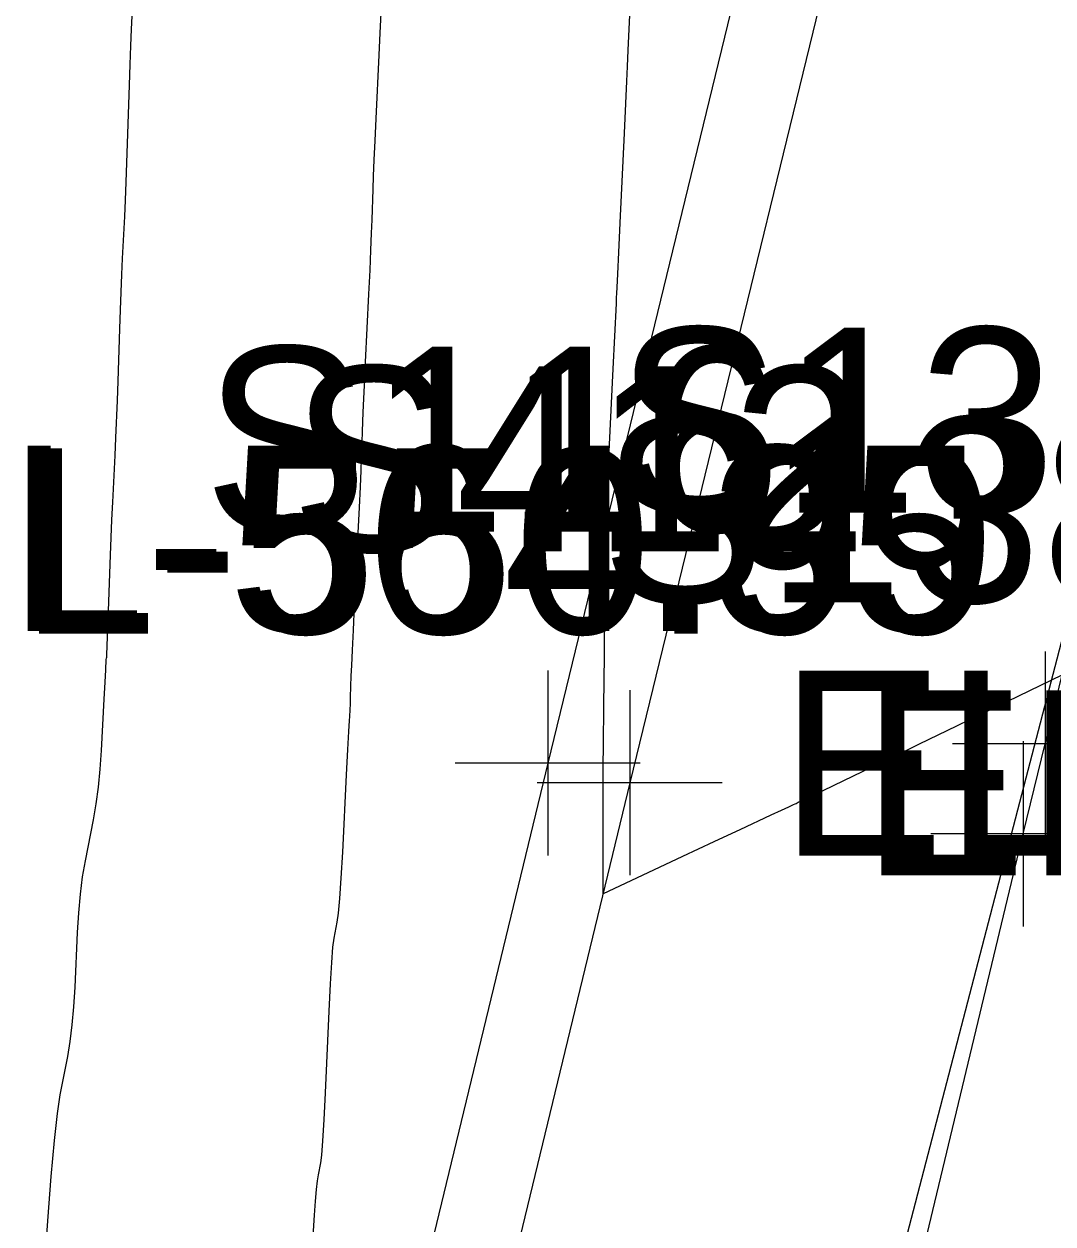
# Model space of a CAD drawing. Extents: x 1724534 to 1727318, y 657156 to 660047.
# Drawn here: x 1725463.31 to 1725485.54, y 659119.65 to 659145.59 of the extents above; entities that cross this region are included whole.
import ezdxf

# ---------------------------------------------------------------- set-up
doc = ezdxf.new("R2010")
doc.units = 0
for name, color, linetype in [('SURVEY - CENTERLINE - Preliminary', 7, 'Continuous'), ('SURVEY - CONTOURS - Intermediate with optional Text', 7, 'Continuous'), ('SURVEY - DRAINAGE - Area Shapes', 7, 'Continuous'), ('SURVEY - DTM - Breaklines', 7, 'Continuous'), ('SURVEY - DTM - Breaklines - Points - Elevations', 7, 'Continuous'), ('SURVEY - DTM - Breaklines - Points - Locators', 7, 'Continuous'), ('SURVEY - DTM - Breaklines - Points - Numbers', 7, 'Continuous'), ('SURVEY - NON-TRANSPORTATION - Features - Points - Elevations', 7, 'Continuous'), ('SURVEY - TRANSPORTATION - Features', 7, 'Continuous'), ('SURVEY - TRANSPORTATION - Features - Points - Elevations', 7, 'Continuous'), ('SURVEY - TRANSPORTATION - Features - Points - Locators', 7, 'Continuous'), ('SURVEY - TRANSPORTATION - Features - Points - Numbers', 7, 'Continuous'), ('SURVEY - TRANSPORTATION - Roads', 7, 'Continuous'), ('SURVEY - TRANSPORTATION - Roads - Points - Locators', 7, 'Continuous'), ('SURVEY - TRANSPORTATION - Roads - Points - Numbers', 7, 'Continuous')]:
    doc.layers.add(name, color=color, linetype=linetype)

msp = doc.modelspace()

# ---------------------------------------------------------------- linework, layer by layer
at = {"layer": 'SURVEY - CENTERLINE - Preliminary'}
msp.add_arc((1727061.077, 658773.081), 1600, 165.79242, 172.785391, dxfattribs=at)
msp.add_arc((1727061.077, 658773.081), 1600, 165.79242, 172.785391, dxfattribs=at)
msp.add_arc((1727061.077, 658773.081), 1600, 165.79242, 172.785391, dxfattribs=at)
at = {"layer": 'SURVEY - CONTOURS - Intermediate with optional Text'}
for points in [[(1725465.691, 659146.92), (1725465.623, 659145.475), (1725465.609, 659145.114), (1725465.594, 659144.712), (1725465.579, 659144.269), (1725465.523, 659142.586), (1725465.507, 659142.169), (1725465.491, 659141.784), (1725465.474, 659141.429), (1725465.43, 659140.523), (1725465.414, 659140.173), (1725465.383, 659139.411), (1725465.369, 659138.998), (1725465.331, 659137.869), (1725465.316, 659137.451), (1725465.283, 659136.649), (1725465.265, 659136.265), (1725465.215, 659135.255), (1725465.196, 659134.876), (1725465.18, 659134.495), (1725465.164, 659134.113), (1725465.115, 659132.706), (1725465.104, 659132.369), (1725465.095, 659132.127), (1725465.09, 659131.98), (1725465.087, 659131.908), (1725465.086, 659131.901), (1725465.085, 659131.893), (1725465.083, 659131.883), (1725465.077, 659131.855), (1725465.063, 659131.631), (1725465.049, 659131.366), (1725465.03, 659131), (1725464.973, 659129.888), (1725464.946, 659129.482), (1725464.908, 659129.096), (1725464.859, 659128.732), (1725464.799, 659128.389), (1725464.625, 659127.502), (1725464.565, 659127.156), (1725464.517, 659126.782), (1725464.48, 659126.382), (1725464.455, 659125.953), (1725464.402, 659124.775), (1725464.377, 659124.35), (1725464.342, 659123.958), (1725464.297, 659123.599), (1725464.242, 659123.273), (1725464.081, 659122.449), (1725464.019, 659122.046), (1725463.954, 659121.458), (1725463.886, 659120.683), (1725463.814, 659119.722), (1725463.553, 659115.968)], [(1725476.424, 659146.549), (1725476.36, 659145.176), (1725476.354, 659145.025), (1725476.342, 659144.672), (1725476.327, 659144.354), (1725476.304, 659143.872), (1725476.273, 659143.228), (1725476.181, 659141.294), (1725476.15, 659140.654), (1725476.128, 659140.187), (1725476.114, 659139.893), (1725476.108, 659139.77), (1725476.105, 659139.674), (1725476.1, 659139.551), (1725476.031, 659138.136), (1725475.864, 659134.715), (1725475.864, 659134.617), (1725475.863, 659134.601), (1725475.863, 659134.588), (1725475.863, 659134.576), (1725475.863, 659134.546), (1725475.862, 659134.479), (1725475.861, 659134.3), (1725475.858, 659134.009), (1725475.855, 659133.607), (1725475.844, 659132.386), (1725475.84, 659131.946), (1725475.83, 659130.846), (1725475.822, 659130.013), (1725475.817, 659129.542), (1725475.816, 659129.421), (1725475.816, 659129.378), (1725475.816, 659129.363), (1725475.816, 659129.358), (1725475.816, 659129.353), (1725475.816, 659129.349), (1725475.816, 659129.345), (1725475.815, 659129.337), (1725475.815, 659129.286), (1725475.815, 659129.141), (1725475.815, 659126.79), (1725477.54, 659127.601), (1725478.22, 659127.92), (1725478.516, 659128.059), (1725478.782, 659128.183), (1725479.452, 659128.495), (1725479.673, 659128.598), (1725479.833, 659128.672), (1725479.932, 659128.718), (1725479.97, 659128.736), (1725479.99, 659128.746), (1725480.035, 659128.768), (1725480.155, 659128.825), (1725481.44, 659129.443), (1725481.746, 659129.59), (1725482.356, 659129.884), (1725482.658, 659130.03), (1725483.464, 659130.419), (1725483.759, 659130.562), (1725484.042, 659130.7), (1725484.312, 659130.831), (1725484.57, 659130.956), (1725485.741, 659131.527)], [(1725471.016, 659145.825), (1725470.998, 659145.396), (1725470.975, 659144.912), (1725470.909, 659143.545), (1725470.887, 659143.065), (1725470.868, 659142.651), (1725470.854, 659142.302), (1725470.843, 659142.02), (1725470.822, 659141.354), (1725470.811, 659141.067), (1725470.796, 659140.704), (1725470.776, 659140.266), (1725470.751, 659139.752), (1725470.68, 659138.283), (1725470.655, 659137.774), (1725470.636, 659137.35), (1725470.621, 659137.012), (1725470.612, 659136.758), (1725470.593, 659136.196), (1725470.583, 659135.937), (1725470.567, 659135.585), (1725470.547, 659135.137), (1725470.52, 659134.595), (1725470.442, 659133.024), (1725470.416, 659132.487), (1725470.395, 659132.054), (1725470.381, 659131.725), (1725470.372, 659131.5), (1725470.356, 659131.04), (1725470.351, 659130.888), (1725470.347, 659130.777), (1725470.344, 659130.708), (1725470.343, 659130.679), (1725470.342, 659130.659), (1725470.342, 659130.651), (1725470.341, 659130.645), (1725470.341, 659130.639), (1725470.34, 659130.634), (1725470.337, 659130.621), (1725470.332, 659130.539), (1725470.32, 659130.301), (1725470.299, 659129.908), (1725470.271, 659129.36), (1725470.185, 659127.69), (1725470.153, 659127.126), (1725470.123, 659126.686), (1725470.095, 659126.37), (1725470.069, 659126.178), (1725470.001, 659125.831), (1725469.975, 659125.635), (1725469.948, 659125.306), (1725469.92, 659124.845), (1725469.891, 659124.252), (1725469.812, 659122.493), (1725469.783, 659121.904), (1725469.758, 659121.454), (1725469.735, 659121.146), (1725469.714, 659120.977), (1725469.663, 659120.714), (1725469.643, 659120.586), (1725469.622, 659120.398), (1725469.6, 659120.151), (1725469.578, 659119.844), (1725469.515, 659118.948)]]:
    msp.add_lwpolyline(points, dxfattribs=at)
at = {"layer": 'SURVEY - DRAINAGE - Area Shapes'}
msp.add_lwpolyline([(1725457.865, 659006.777), (1725413.857, 659016.262), (1725297.605, 659050.843), (1725314.042, 659296.608), (1725386.76, 659493.901), (1725483.401, 659755.229), (1725623.949, 659732.704), (1725676.22, 659724.326), (1725634.82, 659466.017), (1725543.324, 659353.721), (1725499.683, 659185.923), (1725479.088, 659106.738)], close=True, dxfattribs=at)
at = {"layer": 'SURVEY - DTM - Breaklines'}
msp.add_lwpolyline([(1725504.884, 659250.966), (1725498.725, 659226.793), (1725492.704, 659202.503), (1725486.609, 659178.27), (1725480.544, 659153.955), (1725474.624, 659129.616), (1725468.741, 659105.278), (1725462.975, 659080.964), (1725457.482, 659056.509), (1725452.226, 659031.922), (1725447.641, 659009.959), (1725446.425, 659003.851), (1725441.811, 658979.15), (1725437.527, 658954.376), (1725432.503, 658922.481), (1725434.197, 658921.722)], dxfattribs=at)
at = {"layer": 'SURVEY - DTM - Breaklines - Points - Locators'}
for p, q in [((1725474.624, 659131.616), (1725474.624, 659127.616)), ((1725476.624, 659129.616), (1725472.624, 659129.616))]:
    msp.add_line(p, q, dxfattribs=at)
at = {"layer": 'SURVEY - TRANSPORTATION - Features'}
msp.add_lwpolyline([(1725506.673, 659250.514), (1725500.512, 659226.334), (1725494.493, 659202.049), (1725488.389, 659177.819), (1725482.327, 659153.516), (1725476.395, 659129.191), (1725470.514, 659104.862), (1725464.748, 659080.55), (1725459.259, 659056.109), (1725454.008, 659031.549), (1725449.429, 659009.612), (1725448.213, 659003.504), (1725443.603, 658978.829), (1725439.325, 658954.082), (1725434.304, 658922.209), (1725434.197, 658921.722)], dxfattribs=at)
at = {"layer": 'SURVEY - TRANSPORTATION - Features - Points - Locators'}
for p, q in [((1725476.395, 659131.191), (1725476.395, 659127.191)), ((1725478.395, 659129.191), (1725474.395, 659129.191))]:
    msp.add_line(p, q, dxfattribs=at)
at = {"layer": 'SURVEY - TRANSPORTATION - Roads'}
msp.add_lwpolyline([(1725435.76, 658873.112), (1725439.371, 658898.842), (1725439.657, 658900.819), (1725445.023, 658936.389), (1725447.926, 658954.139), (1725448.261, 658956.109), (1725453.558, 658985.616), (1725453.93, 658987.58), (1725458.117, 659009.159), (1725458.517, 659011.117), (1725466.292, 659048.286), (1725466.718, 659050.238), (1725471.114, 659069.737), (1725478.393, 659100.872), (1725479.306, 659104.764), (1725484.9, 659128.087), (1725485.373, 659130.029), (1725489.666, 659147.5), (1725494.922, 659168.852), (1725495.411, 659170.791), (1725504.745, 659207.606), (1725509.226, 659225.033), (1725509.717, 659226.971)], dxfattribs=at)
at = {"layer": 'SURVEY - TRANSPORTATION - Roads - Points - Locators'}
for p, q in [((1725485.373, 659132.029), (1725485.373, 659128.029)), ((1725487.373, 659130.029), (1725483.373, 659130.029)), ((1725484.9, 659130.087), (1725484.9, 659126.087)), ((1725486.9, 659128.087), (1725482.9, 659128.087))]:
    msp.add_line(p, q, dxfattribs=at)

# ---------------------------------------------------------------- texts
at = {"layer": 'SURVEY - DTM - Breaklines - Points - Elevations'}
for s, p in [('EL-564.35', (1725459.379, 659132.473)), ('EL-547.18', (1725479.624, 659127.616))]:
    msp.add_text(s, height=4, dxfattribs=at).set_placement(p)
at = {"layer": 'SURVEY - DTM - Breaklines - Points - Numbers'}
msp.add_text('S116', height=4, dxfattribs=at).set_placement((1725467.178, 659134.616))
at = {"layer": 'SURVEY - NON-TRANSPORTATION - Features - Points - Elevations'}
msp.add_text('EL-550.99', height=4, dxfattribs=at).set_placement((1725459.62, 659132.415))
at = {"layer": 'SURVEY - TRANSPORTATION - Features - Points - Elevations'}
msp.add_text('EL-546.91', height=4, dxfattribs=at).set_placement((1725481.395, 659127.191))
at = {"layer": 'SURVEY - TRANSPORTATION - Features - Points - Numbers'}
msp.add_text('S412', height=4, dxfattribs=at).set_placement((1725469.059, 659134.191))
at = {"layer": 'SURVEY - TRANSPORTATION - Roads - Points - Numbers'}
for s, p in [('S1382', (1725476.085, 659135.029)), ('S1381', (1725475.77, 659133.087))]:
    msp.add_text(s, height=4, dxfattribs=at).set_placement(p)

doc.saveas('drawing.dxf')
